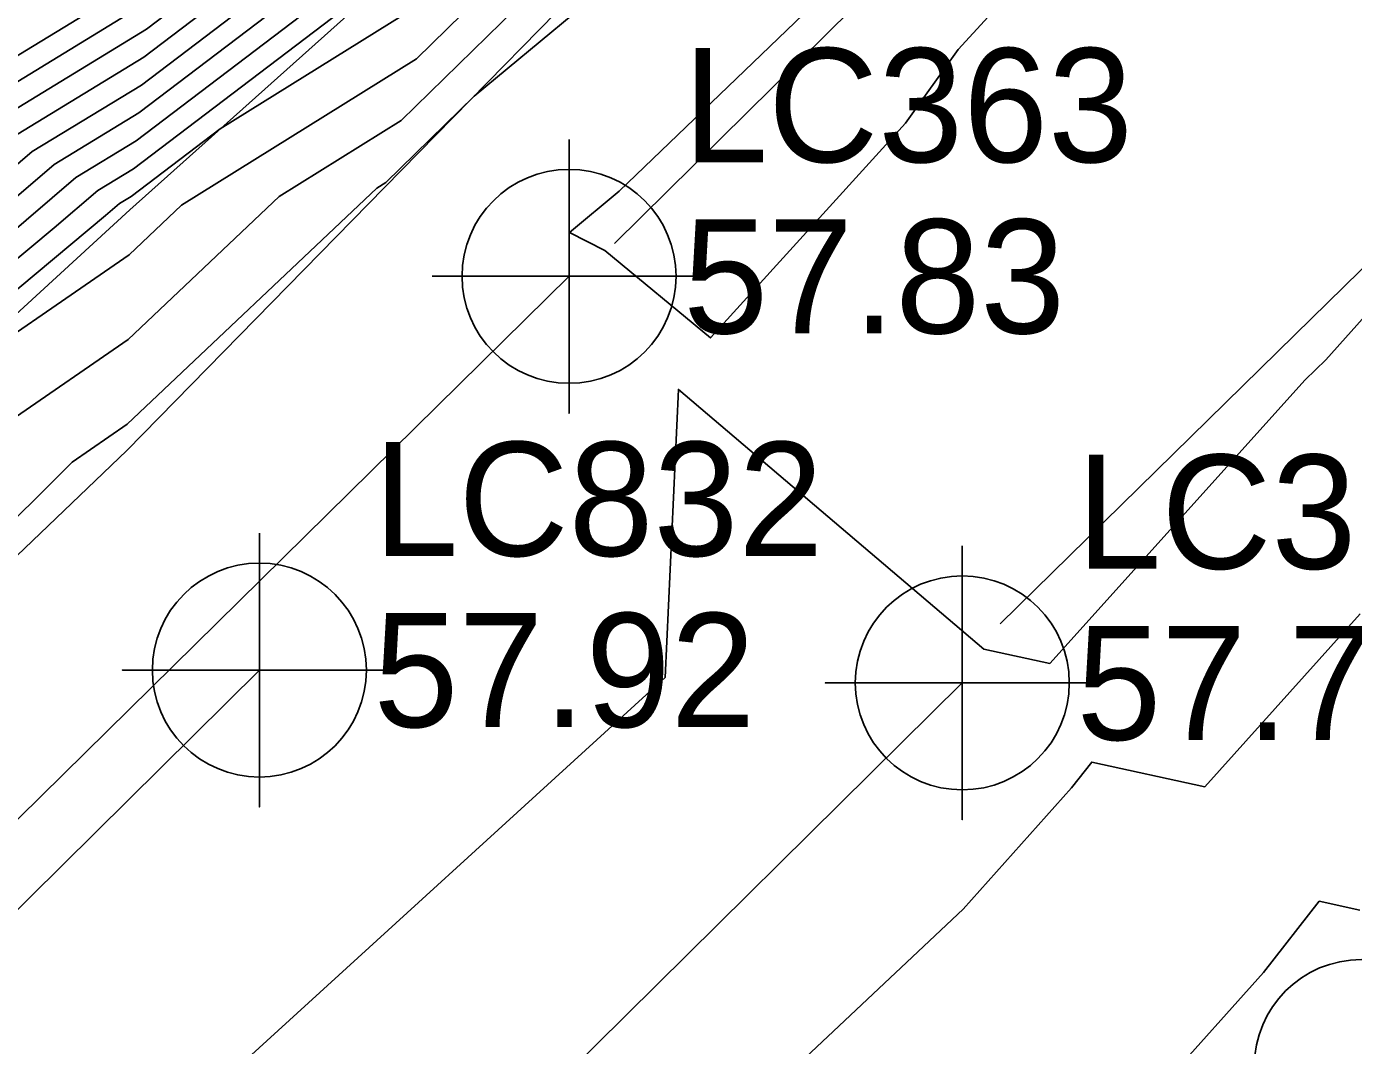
# Model space of a CAD drawing. Extents: x 2188792 to 2191981, y 386090 to 389710.
# Drawn here: x 2191105.37 to 2191134.43, y 388862.2 to 388884.53 of the extents above; entities that cross this region are included whole.
import ezdxf

# ---------------------------------------------------------------- set-up
doc = ezdxf.new("R2010")
doc.units = 0
for name, color, linetype in [('DTM Contours Major', 7, 'Continuous'), ('DTM Contours Minor', 7, 'Continuous'), ('Exist Roads EOP', 7, 'Continuous'), ('Exist Roads EOP Cogo Elevation', 7, 'Continuous'), ('Exist Roads EOP Cogo Number', 7, 'Continuous'), ('Exist Roads EOP Cogo Point CELL', 7, 'Continuous'), ('Exist Roads EOT', 7, 'Continuous'), ('Exist Roads EOT Cogo Elevation', 7, 'Continuous'), ('Exist Roads EOT Cogo Number', 7, 'Continuous'), ('Exist Roads EOT Cogo Point CELL', 7, 'Continuous'), ('PH Exist DTM Breakline', 7, 'Continuous')]:
    doc.layers.add(name, color=color, linetype=linetype)

msp = doc.modelspace()

# ---------------------------------------------------------------- linework, layer by layer
at = {"layer": 'DTM Contours Major'}
for points in [[(2191135.43, 388912.243), (2191130.389, 388907.33), (2191129.991, 388906.923), (2191129.119, 388906.236), (2191124.772, 388902.081), (2191121.338, 388898.922), (2191118.913, 388896.421), (2191118.476, 388895.455), (2191116.411, 388891.638), (2191115.335, 388890.455), (2191113.747, 388888.365), (2191111.942, 388887.475), (2191107.996, 388884.473), (2191104.537, 388882.362), (2191100.324, 388878.752), (2191098.682, 388877.382), (2191097.381, 388874.071), (2191093.711, 388870.491), (2191089.992, 388866.862), (2191088.263, 388865.24), (2191083.561, 388860.706)], [(2191137.159, 388909.475), (2191133.749, 388906.397), (2191131.427, 388904.154), (2191127.271, 388900.266), (2191125.085, 388898.158), (2191121.024, 388895.508), (2191118.317, 388890.691), (2191117.373, 388889.771), (2191114.842, 388886.797), (2191114.578, 388886.538), (2191113.832, 388886.072), (2191107.711, 388881.416), (2191106.926, 388880.937), (2191105.97, 388880.117), (2191099.655, 388874.846), (2191099.233, 388873.772), (2191094.657, 388869.307), (2191090.018, 388864.78), (2191089.519, 388864.312), (2191083.65, 388858.652)], [(2191135.627, 388897.397), (2191135.225, 388897.044), (2191129.854, 388891.856), (2191129.28, 388891.359), (2191124.092, 388886.358), (2191123.297, 388885.683), (2191118.344, 388880.922), (2191117.258, 388880.021), (2191118.034, 388879.627), (2191120.345, 388877.707), (2191124.618, 388882.415), (2191125.775, 388884.027), (2191130.367, 388889.035), (2191131.228, 388890.204), (2191136.08, 388895.453), (2191136.699, 388896.273), (2191137.824, 388899.164), (2191135.627, 388897.397)]]:
    msp.add_lwpolyline(points, dxfattribs=at)
at = {"layer": 'DTM Contours Minor'}
for points in [[(2191139.415, 388914.366), (2191132.876, 388908.25), (2191132.465, 388907.88), (2191132.186, 388907.61), (2191125.581, 388901.43), (2191125.41, 388901.265), (2191124.782, 388900.855), (2191120.543, 388896.957), (2191119.861, 388896.253), (2191119.738, 388895.981), (2191116.893, 388890.721), (2191116.57, 388890.366), (2191114.306, 388887.387), (2191113.627, 388887.053), (2191107.825, 388882.639), (2191105.971, 388881.507), (2191103.711, 388879.571), (2191099.266, 388875.86), (2191098.492, 388873.892), (2191094.278, 388869.78), (2191090.007, 388865.613), (2191089.017, 388864.683), (2191083.614, 388859.474)], [(2191138.172, 388913.991), (2191133.254, 388909.321), (2191131.157, 388907.329), (2191128.741, 388905.035), (2191125.242, 388901.691), (2191120.808, 388897.612), (2191119.545, 388896.309), (2191119.317, 388895.806), (2191116.732, 388891.027), (2191116.158, 388890.396), (2191114.119, 388887.713), (2191113.065, 388887.194), (2191107.882, 388883.25), (2191105.493, 388881.792), (2191102.582, 388879.298), (2191099.071, 388876.367), (2191098.121, 388873.952), (2191094.089, 388870.017), (2191090.002, 388866.029), (2191088.765, 388864.869), (2191083.596, 388859.884)], [(2191134.854, 388912.372), (2191130.278, 388907.912), (2191129.37, 388906.984), (2191127.383, 388905.417), (2191124.302, 388902.472), (2191121.868, 388900.233), (2191118.281, 388896.533), (2191117.635, 388895.104), (2191116.09, 388892.249), (2191114.512, 388890.515), (2191113.374, 388889.017), (2191110.819, 388887.757), (2191108.109, 388885.696), (2191103.581, 388882.932), (2191099.424, 388879.371), (2191098.317, 388878.316), (2191098.228, 388878.234), (2191096.64, 388874.191), (2191093.333, 388870.965), (2191089.982, 388867.695), (2191087.761, 388865.611), (2191083.525, 388861.527)], [(2191135.142, 388912.307), (2191130.333, 388907.621), (2191129.68, 388906.953), (2191128.251, 388905.826), (2191124.537, 388902.277), (2191121.603, 388899.578), (2191118.597, 388896.477), (2191118.056, 388895.28), (2191116.251, 388891.944), (2191114.924, 388890.485), (2191113.56, 388888.691), (2191111.381, 388887.616), (2191108.052, 388885.084), (2191104.059, 388882.647), (2191099.194, 388878.479), (2191098.487, 388877.889), (2191097.01, 388874.131), (2191093.522, 388870.728), (2191089.987, 388867.279), (2191088.012, 388865.426), (2191083.543, 388861.116)], [(2191134.581, 388911.025), (2191132.718, 388909.256), (2191130.445, 388907.04), (2191130.301, 388906.893), (2191129.987, 388906.645), (2191125.007, 388901.886), (2191121.073, 388898.267), (2191119.229, 388896.365), (2191118.897, 388895.631), (2191116.572, 388891.332), (2191115.747, 388890.426), (2191113.933, 388888.039), (2191112.504, 388887.335), (2191107.939, 388883.861), (2191105.015, 388882.077), (2191101.453, 388879.025), (2191098.876, 388876.875), (2191097.751, 388874.012), (2191093.9, 388870.254), (2191089.997, 388866.446), (2191088.514, 388865.055), (2191083.579, 388860.295)], [(2191139.3, 388910.088), (2191134.391, 388905.656), (2191131.047, 388902.426), (2191128.116, 388899.684), (2191124.922, 388896.604), (2191121.982, 388894.686), (2191120.023, 388891.198), (2191117.757, 388888.991), (2191115.884, 388886.789), (2191114.242, 388885.182), (2191109.607, 388882.29), (2191107.655, 388880.804), (2191107.404, 388880.652), (2191107.099, 388880.39), (2191099.85, 388874.338), (2191099.603, 388873.712), (2191094.846, 388869.07), (2191090.023, 388864.364), (2191089.77, 388864.127), (2191083.667, 388858.242)], [(2191135.017, 388908.863), (2191133.107, 388907.139), (2191131.806, 388905.882), (2191126.426, 388900.848), (2191125.247, 388899.711), (2191120.906, 388896.879), (2191120.278, 388896.301), (2191120.177, 388896.197), (2191120.159, 388896.157), (2191117.053, 388890.416), (2191116.981, 388890.337), (2191114.492, 388887.061), (2191114.189, 388886.912), (2191107.768, 388882.027), (2191106.448, 388881.222), (2191104.841, 388879.844), (2191099.46, 388875.353), (2191098.862, 388873.832), (2191094.468, 388869.543), (2191090.012, 388865.197), (2191089.268, 388864.498), (2191083.632, 388859.063)], [(2191135.033, 388904.915), (2191130.667, 388900.699), (2191128.96, 388899.102), (2191124.759, 388895.05), (2191122.94, 388893.863), (2191121.728, 388891.706), (2191118.141, 388888.211), (2191116.925, 388886.781), (2191113.907, 388883.826), (2191108.764, 388880.617), (2191107.616, 388879.531), (2191103.35, 388876.59), (2191100.044, 388873.831), (2191099.974, 388873.652), (2191095.035, 388868.833), (2191090.028, 388863.947), (2191090.021, 388863.941), (2191089.75, 388863.68), (2191084.292, 388857.361)], [(2191088.25, 388859.593), (2191091.599, 388862.909), (2191094.397, 388865.882), (2191097.2, 388868.664), (2191100.245, 388871.931), (2191102.461, 388874.136), (2191107.594, 388877.673), (2191110.902, 388880.804), (2191113.571, 388882.47), (2191117.966, 388886.774), (2191118.525, 388887.431), (2191123.434, 388892.213), (2191123.899, 388893.041), (2191124.597, 388893.496), (2191129.805, 388898.52), (2191130.288, 388898.971), (2191135.675, 388904.174)], [(2191093.533, 388862.191), (2191099.905, 388868.514), (2191100.449, 388869.099), (2191106.364, 388874.983), (2191107.573, 388875.816), (2191113.039, 388880.991), (2191113.236, 388881.113), (2191115.169, 388883.007), (2191118.786, 388886.009), (2191119.429, 388886.627), (2191124.385, 388890.838), (2191125.807, 388892.208), (2191130.031, 388895.862), (2191132.058, 388897.82), (2191135.711, 388901.025)], [(2191139.675, 388883.774), (2191133.823, 388877.228), (2191133.375, 388876.793), (2191127.78, 388870.575), (2191126.335, 388870.89), (2191119.646, 388876.579), (2191119.358, 388870.268), (2191109.799, 388861.543)], [(2191134.58, 388871.66), (2191131.173, 388867.873), (2191128.699, 388868.413), (2191128.257, 388867.846), (2191125.879, 388865.19), (2191114.024, 388854.028)], [(2191125.909, 388856.481), (2191132.462, 388863.801), (2191133.68, 388865.365), (2191134.566, 388865.172)]]:
    msp.add_lwpolyline(points, dxfattribs=at)
at = {"layer": 'Exist Roads EOP'}
msp.add_lwpolyline([(2191117.249, 388879.058), (2191079.828, 388842.231), (2191041.78, 388804.717), (2191005.521, 388768.388), (2190968.813, 388731.779), (2190932.611, 388694.747), (2190897.463, 388657.367), (2190862.115, 388618.542), (2190828.092, 388579.337), (2190795.886, 388540.624), (2190765.721, 388503.072), (2190733.106, 388461.208), (2190701.312, 388418.791), (2190672.539, 388379.484), (2190643.174, 388339.162), (2190612.645, 388296.995), (2190582.398, 388254.562), (2190551.22, 388211.33), (2190519.268, 388166.971), (2190488.249, 388123.952), (2190458.501, 388082.405), (2190428.971, 388041.571), (2190398.227, 387998.986)], dxfattribs=at)
at = {"layer": 'Exist Roads EOP Cogo Point CELL'}
msp.add_lwpolyline([(2191117.249, 388882.058), (2191117.249, 388876.058), (2191117.249, 388879.058), (2191120.249, 388879.058), (2191114.249, 388879.058)], dxfattribs=at)
for centre in [(2191117.249, 388879.058), (2191134.602, 388861.742)]:
    msp.add_circle(centre, 2.344, dxfattribs=at)
at = {"layer": 'Exist Roads EOT'}
for points in [[(2190415.064, 388019.09), (2190445.56, 388061.245), (2190473.487, 388100.115), (2190503.229, 388141.605), (2190533.333, 388183.744), (2190563.731, 388225.945), (2190594.017, 388268.083), (2190624.176, 388310.153), (2190656.565, 388354.896), (2190687.512, 388397.436), (2190719.557, 388440.71), (2190751.07, 388481.79), (2190777.618, 388515.751), (2190809.207, 388554.646), (2190841.125, 388592.518), (2190874.304, 388630.266), (2190909.444, 388668.428), (2190945.996, 388706.518), (2190984.282, 388745.174), (2191021.668, 388782.38), (2191059.687, 388820.174), (2191097.04, 388857.128), (2191110.466, 388870.43)], [(2190408.016, 387990.619), (2190439.107, 388033.638), (2190467.847, 388074.164), (2190498.203, 388115.837), (2190529, 388158.896), (2190561.283, 388203.581), (2190592.611, 388247.356), (2190622.811, 388289.51), (2190652.954, 388330.977), (2190681.755, 388370.469), (2190711.272, 388410.904), (2190743.801, 388454.121), (2190774.93, 388494.241), (2190804.861, 388531.697), (2190837.827, 388571.618), (2190870.748, 388609.702), (2190906.526, 388649.037), (2190941.177, 388685.637), (2190977.299, 388722.46), (2191013.038, 388758.347), (2191050.74, 388795.921), (2191087.875, 388832.598), (2191125.862, 388870.149)]]:
    msp.add_lwpolyline(points, dxfattribs=at)
at = {"layer": 'Exist Roads EOT Cogo Point CELL'}
for points in [[(2191110.466, 388873.43), (2191110.466, 388867.43), (2191110.466, 388870.43), (2191107.466, 388870.43), (2191113.466, 388870.43)], [(2191125.862, 388873.149), (2191125.862, 388867.149), (2191125.862, 388870.149), (2191122.862, 388870.149), (2191128.862, 388870.149)]]:
    msp.add_lwpolyline(points, dxfattribs=at)
for centre in [(2191110.466, 388870.43), (2191125.862, 388870.149)]:
    msp.add_circle(centre, 2.344, dxfattribs=at)
at = {"layer": 'PH Exist DTM Breakline'}
for points in [[(2191093.422, 388861.718), (2191100.494, 388868.481), (2191107.566, 388875.244), (2191113.209, 388881.006), (2191118.852, 388886.767), (2191124.495, 388892.529), (2191130.138, 388898.29), (2191135.781, 388904.052), (2191142.735, 388911.07), (2191149.688, 388918.088), (2191156.641, 388925.106), (2191163.595, 388932.125), (2191169.665, 388938.33), (2191175.736, 388944.536), (2191181.806, 388950.741), (2191187.877, 388956.947), (2191193.947, 388963.153), (2191200.225, 388969.316), (2191206.502, 388975.479), (2191212.779, 388981.643), (2191219.057, 388987.806), (2191225.334, 388993.969)], [(2191139.142, 388914.637), (2191132.29, 388908.082), (2191125.438, 388901.528), (2191120.232, 388896.187), (2191117.099, 388890.328), (2191114.642, 388886.798), (2191107.628, 388880.518), (2191100.122, 388873.628), (2191095.075, 388868.782), (2191090.028, 388863.936)], [(2191118.245, 388879.78), (2191124.036, 388885.503), (2191129.826, 388891.226), (2191135.617, 388896.948)], [(2191139.601, 388884.104), (2191133.145, 388877.774), (2191126.689, 388871.444)]]:
    msp.add_lwpolyline(points, dxfattribs=at)

# ---------------------------------------------------------------- texts
at = {"layer": 'Exist Roads EOP Cogo Elevation'}
msp.add_text('57.83', height=2.5, dxfattribs=at).set_placement((2191119.749, 388877.808))
at = {"layer": 'Exist Roads EOP Cogo Number'}
msp.add_text('LC363', height=2.5, dxfattribs=at).set_placement((2191119.749, 388881.558))
at = {"layer": 'Exist Roads EOT Cogo Elevation'}
for s, p in [('57.92', (2191112.966, 388869.18)), ('57.71', (2191128.362, 388868.899))]:
    msp.add_text(s, height=2.5, dxfattribs=at).set_placement(p)
at = {"layer": 'Exist Roads EOT Cogo Number'}
for s, p in [('LC832', (2191112.966, 388872.93)), ('LC362', (2191128.362, 388872.649))]:
    msp.add_text(s, height=2.5, dxfattribs=at).set_placement(p)

doc.saveas('drawing.dxf')
